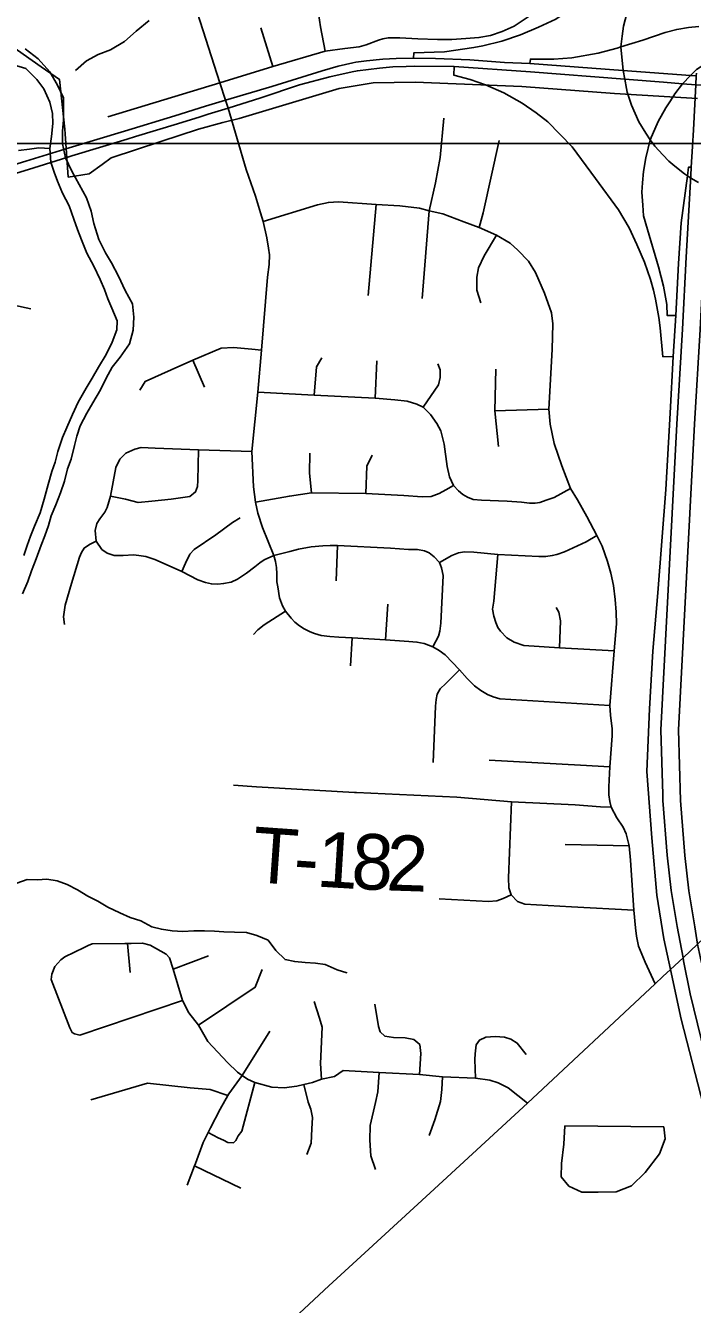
# Model space of a CAD drawing. Extents: x 114604 to 551442, y 316898 to 567001.
# Drawn here: x 228346 to 231944, y 424165 to 431073 of the extents above; entities that cross this region are included whole.
import ezdxf

# ---------------------------------------------------------------- set-up
doc = ezdxf.new("R2010")
doc.units = 0
for name, color, linetype in [('_CIVIL_CONSTRUCTION', 7, 'Continuous'), ('DV_X_County_Line', 7, 'Continuous'), ('GE_P_Alignment_1000_Cardinal_Points', 7, 'Continuous'), ('GE_P_Alignment_100_Cardinal_Points', 7, 'Continuous'), ('GE_P_Alignment_100_Stations', 7, 'Continuous'), ('GE_P_Alignment_500_Bearings', 7, 'Continuous'), ('GE_P_Alignment_500_Cardinal_Points', 7, 'Continuous'), ('GE_P_Alignment_500_Stations', 7, 'Continuous'), ('MT_X_Edge_Line', 7, 'Continuous'), ('PM_P_Cells', 7, 'Continuous'), ('PM_P_Crosswalk', 7, 'Continuous')]:
    doc.layers.add(name, color=color, linetype=linetype)

msp = doc.modelspace()

# ---------------------------------------------------------------- linework, layer by layer
at = {"layer": '_CIVIL_CONSTRUCTION'}
for points in [[(230128.1, 430874.4), (230185.5, 430881.9), (230273.1, 430891.2), (230345.2, 430895.2), (230438.9, 430897.6), (230558.7, 430895.9), (230742.8, 430887.7), (230930.4, 430873.4), (231066.8, 430868.3), (231568.8, 430831.1), (231934.5, 430802.9), (231964.8, 430801.5)], [(229424.2, 430669.6), (229674.6, 430744.6), (229945.7, 430828.2), (230033.3, 430853.1), (230112.4, 430872.4), (230128.1, 430874.4)], [(229438.3, 430626.6), (229615.7, 430682.7), (229823.1, 430752), (229986.9, 430795.7), (230107.8, 430822.5)], [(230107.8, 430822.5), (230136.9, 430828.9), (230256.5, 430842.8), (230327.9, 430849.2), (230400.3, 430851.7), (230446.6, 430852.9), (230658.3, 430851.8), (231070.3, 430823.3), (231579, 430783.6), (231788.7, 430766.4)], [(231788.7, 430766.4), (231890.9, 430758), (231961.9, 430752.2), (232057.8, 430746.5), (232102.6, 430743.9), (232327, 430730.9), (232464.3, 430722.5), (232585.7, 430715.6), (232738.9, 430704.7), (233042.2, 430685), (233357.4, 430663.3), (233708.7, 430640.9), (234175.6, 430607.1), (234372, 430593.6), (234665.2, 430571.4), (234837.9, 430558.8), (235009.4, 430540.3), (235183.7, 430509.7), (235231.1, 430498)], [(227991.5, 430232.1), (228348, 430339.8), (228580.7, 430412.1), (228880.5, 430503.2), (229150.7, 430585.3), (229317.1, 430637.1), (229424.2, 430669.6)], [(229287.1, 430580.4), (229331.2, 430594.1), (229438.3, 430626.6)], [(228939.6, 430473.9), (229164.8, 430542.3), (229287.1, 430580.4)], [(228540.4, 430352), (228594.8, 430369.1), (228894.6, 430460.2), (228939.6, 430473.9)], [(227495.5, 430031.2), (227545.4, 430046.5), (227650.1, 430078.6), (228006.5, 430187.3), (228362.2, 430295.8), (228540.4, 430352)]]:
    msp.add_lwpolyline(points, dxfattribs=at)
at = {"layer": 'DV_X_County_Line'}
for points in [[(228344.1, 430947.1), (228414.3, 430893.1), (228476.6, 430823.1), (228518.8, 430751), (228551, 430683), (228551.3, 430562.7), (228545.4, 430502.5), (228545.6, 430434.4), (228561.8, 430358.2), (228596, 430286.2), (228634.2, 430214.1), (228674.4, 430142), (228700.6, 430069.9), (228714.8, 430003.8), (228741, 429917.7), (228777.2, 429845.6), (228809.4, 429791.5), (228847.6, 429719.5), (228883.9, 429641.4), (228922.1, 429569.3), (228930.3, 429497.1), (228926.4, 429427), (228906.5, 429354.7), (228856.6, 429282.4), (228812.7, 429228.2), (228780.8, 429168), (228750.9, 429105.7), (228709, 429035.5), (228677.1, 428979.2), (228641.2, 428911), (228623.3, 428854.8), (228609.4, 428804.7), (228591.5, 428730.4), (228571.6, 428678.3), (228555.8, 428612.1), (228533.9, 428549.9), (228510, 428483.6), (228484.1, 428425.4), (228470.2, 428373.3), (228450.3, 428317.1), (228430.4, 428266.9), (228402.5, 428192.6), (228378.6, 428128.4), (228358.7, 428070.2), (228328.8, 428004)], [(228280.2, 430860.7), (228346.4, 430840.8), (228406.6, 430780.8), (228444.8, 430730.8), (228477, 430658.7), (228491.1, 430598.6), (228493.2, 430544.5), (228485.4, 430474.3), (228477.5, 430408.1), (228481.7, 430336), (228499.9, 430281.9), (228518, 430231.8), (228544.2, 430167.7), (228580.4, 430099.7), (228606.6, 430027.6), (228626.7, 429971.5), (228646.9, 429915.4), (228677.1, 429843.3), (228713.3, 429773.2), (228747.5, 429701.2), (228771.7, 429647.1), (228789.8, 429597), (228812, 429547), (228840.2, 429478.9), (228838.3, 429428.7), (228812.4, 429362.5), (228780.5, 429296.3), (228738.6, 429228), (228704.7, 429167.8), (228672.8, 429113.6), (228628.9, 429039.3), (228599, 428973), (228569.1, 428902.8), (228545.2, 428848.6), (228519.3, 428772.3), (228505.5, 428714.2), (228487.5, 428664), (228467.7, 428593.8), (228445.8, 428515.5), (228424, 428441.3), (228394.1, 428369.1), (228372.2, 428314.9), (228354.3, 428264.7), (228336.4, 428210.5)]]:
    msp.add_lwpolyline(points, dxfattribs=at)
at = {"layer": 'GE_P_Alignment_1000_Cardinal_Points'}
for p, q in [((229680.5, 430852.6), (229614.9, 431060.7)), ((229592.8, 426960.3), (230121.1, 426930.8))]:
    msp.add_line(p, q, dxfattribs=at)
for points in [[(229438.3, 430626.6), (229424.2, 430669.6), (229393.5, 430763.4), (229257.3, 431190.5), (229239, 431278.3), (229232.2, 431361), (229235.5, 431478.9), (229243.9, 431602.1), (229254.8, 431663.2), (229294.4, 431771), (229565.4, 432260.2), (229600.8, 432368), (229634.8, 432518.5), (229643.7, 432649.1), (229641, 432723.7), (229633.9, 432802.6), (229607.9, 432907.7), (229584.3, 432978.9), (229551, 433036.8), (229431.8, 433281.6), (229298.4, 433528.5)], [(228790.2, 430580), (229393.5, 430763.4), (229680.5, 430852.6), (229962.6, 430934.4), (230068.7, 430948.3), (230145.9, 430958.7), (230183.5, 430968.7), (230250.8, 430994.2), (230274.5, 431001.9), (230303, 431005.8), (230365.7, 431006.2), (230462.5, 431001.1), (230569.2, 430997.9), (230645.4, 430997), (230722, 431003), (230791.7, 431008.3), (230854.7, 431019.1), (230916.7, 431040.1), (230981.6, 431068.9), (231078.9, 431135.1), (231169.8, 431211.9), (231235.9, 431282.9), (231324.9, 431342.6), (231391.2, 431394.5)], [(229962.6, 430934.4), (229938.1, 431065.6), (229927.3, 431137.5), (229926.8, 431206.1), (229933, 431298.6)], [(230121.1, 426930.8), (230131.6, 426930.3), (230673.8, 426906.2), (230967.2, 426879.4), (231311.2, 426863), (231447.5, 426853), (231505, 426851.8), (231537, 426793.8), (231570.4, 426742.8), (231586.4, 426706.7), (231603.4, 426642.2), (231610.9, 426565.5), (231628.4, 426294.9), (231637.5, 426200.3), (231642.6, 426154.8), (231653.7, 426101), (231688.4, 426013.8), (231743.7, 425897.8)]]:
    msp.add_lwpolyline(points, dxfattribs=at)
at = {"layer": 'GE_P_Alignment_100_Cardinal_Points'}
for p, q in [((230194.6, 429614.4), (230237.3, 430107)), ((230485.9, 429598.5), (230524.3, 430072.9)), ((229310.8, 429120.4), (229248.8, 429265.5)), ((230232, 429060.4), (230241.8, 429262.3)), ((230878.7, 428991.7), (231169.9, 429000.6)), ((230022, 428074.3), (230028.7, 428265.2)), ((230288.5, 427754.9), (230300.1, 427947.5)), ((230099.1, 427614.2), (230108.2, 427765.2)), ((229468.6, 426969.7), (229592.8, 426960.3)), ((231256.9, 426650), (231603.4, 426642.2)), ((228911.1, 425958), (228895.5, 426114.4)), ((229143.1, 425975.5), (229333.2, 426049.1)), ((229513.9, 425402.3), (229664.1, 425641.5)), ((229257.7, 424914.8), (229507.9, 424794.2))]:
    msp.add_line(p, q, dxfattribs=at)
for points in [[(229613.2, 430061.9), (229586.7, 430151.9), (229536, 430294.9), (229438.3, 430626.6)], [(230524.3, 430072.9), (230557, 430223.3), (230583.2, 430360.1), (230601.9, 430572.5)], [(230793.6, 429982.3), (230815.6, 430061.5), (230900.8, 430452.7)], [(229748.7, 427909.9), (229732.9, 427938.3), (229715.4, 427982.8), (229706.2, 428041.3), (229702.2, 428069.2), (229701, 428111.9), (229699.4, 428145), (229695.1, 428177.6), (229685.3, 428210.2), (229624.2, 428362.1), (229598.7, 428439.1), (229585.8, 428498.8), (229575.2, 428582.2), (229565.9, 428772.3), (229600, 429092), (229618.7, 429320.2), (229652, 429713.3), (229659.4, 429782.2), (229662.4, 429835.3), (229656.5, 429870.2), (229648.1, 429926.6), (229627.2, 430014.5), (229613.2, 430061.9)], [(229627.2, 430014.5), (229921.2, 430104.7), (229979.8, 430117.5), (230035.1, 430121.3), (230237.3, 430107), (230364.9, 430098.9), (230471.1, 430086.1), (230524.3, 430072.9), (230596.6, 430056.5), (230711, 430013.3), (230793.6, 429982.3), (230886.5, 429940.1), (230961.3, 429897.7), (231002.2, 429859.6), (231059.1, 429800.2), (231096.8, 429738.4), (231146.1, 429628.1), (231183, 429521.1), (231191.4, 429462.5), (231187.8, 429322.5)], [(230803.3, 429574.8), (230780.3, 429643.5), (230780.9, 429714.7), (230790.7, 429764.4), (230820.3, 429828.5), (230886.5, 429940.1)], [(228963.2, 429104.3), (228991.1, 429149.7), (229131.8, 429212.8), (229248.8, 429265.5), (229400.7, 429329.9), (229467.3, 429333.7), (229566.7, 429324.3), (229618.7, 429320.2)], [(231505, 426851.8), (231498.4, 426881.2), (231493.5, 426917.9), (231493.2, 426961.2), (231498.7, 427069.2), (231511.7, 427236.3), (231511.5, 427274.1), (231501.4, 427348), (231497.9, 427400), (231522.1, 427695.8), (231533.7, 427842.4), (231533.2, 427904.5), (231527.3, 427973.7), (231517.8, 428048.2), (231504.7, 428114.6), (231486.3, 428177.4), (231456.9, 428260.9), (231428.6, 428318.2), (231375, 428421.8), (231324.7, 428511.8), (231285.9, 428572.5), (231239.8, 428694.1), (231198.3, 428815.7), (231177.2, 428919.4), (231169.9, 429000.6), (231187.8, 429322.5)], [(229903.8, 429077.3), (229915.1, 429229.7), (229944.1, 429277.4)], [(230491.5, 429011.2), (230574.1, 429132.6), (230583.8, 429171.3), (230582.2, 429213.6), (230569.5, 429245.9)], [(230898.1, 428800), (230878.7, 428991.7), (230883.8, 429217.6)], [(229600, 429092), (229903.8, 429077.3), (230232, 429060.4), (230338, 429051.2), (230404.1, 429044.2), (230457.8, 429027.1), (230491.5, 429011.2), (230530.4, 428971.6), (230565.7, 428923.2), (230587.1, 428884.8), (230605.1, 428811.4), (230620.9, 428691.9), (230632.5, 428634.7), (230654.1, 428588.8), (230681.7, 428559.1), (230705.5, 428539.3), (230730.5, 428525.8), (230761.7, 428513.6), (230805.4, 428510.2), (230943.7, 428503.7), (231022.2, 428498), (231064.6, 428493.3), (231095.7, 428493.6), (231120.6, 428497.5), (231155.4, 428509), (231198.9, 428524.2), (231285.9, 428572.5)], [(228726.5, 428288.3), (228721.1, 428345.6), (228729.5, 428384.2), (228746.8, 428409.3), (228773.9, 428444.4), (228786.2, 428469.4), (228804.4, 428531.8), (228832, 428686.5), (228855.3, 428731.5), (228887.5, 428762.9)], [(228804.4, 428531.8), (228884.3, 428514.9), (228954.2, 428496.8), (229027.7, 428504.8), (229132.2, 428515.5), (229233, 428529.9), (229262.7, 428553.8), (229273.8, 428582.5), (229276, 428614.9), (229278.5, 428780.7)], [(228887.5, 428762.9), (228934.7, 428784.4), (228969.5, 428793.4), (229045.5, 428790.2), (229278.5, 428780.7), (229565.9, 428772.3)], [(229888.1, 428549.6), (229877.4, 428655.4), (229880.4, 428763.8)], [(230182.2, 428545.5), (230187.4, 428693.8), (230215.6, 428752.6)], [(229585.8, 428498.8), (229769.9, 428531.3), (229888.1, 428549.6), (230182.2, 428545.5), (230386.6, 428534.5), (230486.3, 428527.8), (230533.6, 428529.4), (230578.3, 428545.9), (230613.1, 428564.8), (230654.1, 428588.8)], [(229189.9, 428124.7), (229209.5, 428168.5), (229231.5, 428218.5), (229255, 428242.3), (229372.8, 428321.6), (229463.3, 428389.6), (229502.9, 428414.8)], [(228555.3, 427838.6), (228550.1, 427879.7), (228559.6, 427942), (228593.6, 428059.4), (228636.2, 428201.7), (228647.2, 428226.7), (228662, 428250.5), (228690.5, 428270.6), (228726.5, 428288.3)], [(228726.5, 428288.3), (228756.7, 428243.7), (228786.8, 428222.7), (228824.2, 428210.5), (228872.8, 428210.9), (228927.6, 428213.8), (228957.5, 428210.3), (228994.9, 428205.5), (229043.6, 428189.7), (229103.6, 428161.5), (229189.9, 428124.7), (229274.9, 428079.2), (229316.1, 428064.6), (229348.6, 428057.4), (229383.5, 428055.1), (229414.6, 428059.1), (229455.6, 428066.8), (229489.1, 428083.3), (229538.7, 428116), (229582.1, 428150), (229609.3, 428171.4), (229632.9, 428186.5), (229685.3, 428210.2)], [(229685.3, 428210.2), (229771.8, 428232.7), (229818.9, 428244.8), (229887.4, 428256.6), (229949.1, 428263.4), (229989.5, 428265.5), (230028.7, 428265.2), (230314.3, 428250.1), (230413, 428243.5), (230461.1, 428242.2), (230497.9, 428235.2), (230523.2, 428224.7), (230551.1, 428203.7), (230579.8, 428172.2)], [(230579.8, 428172.2), (230645.6, 428210), (230681.6, 428225.2), (230713.9, 428230.4), (230765, 428228.3), (230893.4, 428216.8), (231115.3, 428204.7), (231152.6, 428204.9), (231187.5, 428210.2), (231212.4, 428215.4), (231254.6, 428230.6), (231370.1, 428283.8), (231428.6, 428318.2)], [(231522.1, 427695.8), (231226.2, 427712.5), (231034.6, 427724.6), (230981.5, 427742.2), (230942.6, 427766.2), (230908.2, 427801.9), (230894.6, 427822.5), (230883.6, 427849.4), (230872.6, 427882.6), (230865.8, 427920.9), (230872, 427963.5), (230893.4, 428216.8)], [(230544, 427717.6), (230573.8, 427774.9), (230580.9, 427802.7), (230587.1, 427846), (230598.3, 428102.1), (230590.7, 428144.5), (230579.8, 428172.2)], [(231226.2, 427712.5), (231232.4, 427857.3), (231223.1, 427904), (231208.5, 427930)], [(229576, 427783.7), (229598.5, 427808.8), (229633, 427836.4), (229748.7, 427909.9)], [(229748.7, 427909.9), (229779.1, 427873), (229799.2, 427850.6), (229824, 427830.4), (229848.9, 427813.9), (229880.7, 427797.5), (229904.4, 427788.5), (229941, 427779.1), (229988.4, 427773), (230035.7, 427770.1), (230108.2, 427765.2), (230288.5, 427754.9), (230414.1, 427746.1), (230457.4, 427743.1), (230495.8, 427735.2), (230544, 427717.6), (230576.8, 427697.5), (230610.4, 427674.9), (230687.2, 427593.7), (230728.4, 427546.7), (230768.4, 427507.2), (230801.9, 427480.6), (230838.6, 427460.5), (230868.8, 427447.8), (230905.4, 427437.3), (231497.9, 427400)], [(230544.8, 427092.6), (230557.9, 427396.8), (230561.3, 427432.9), (230567.4, 427460.9), (230582.5, 427489.9), (230613.9, 427519.9), (230687.2, 427593.7)], [(230847.8, 427105.4), (231339.6, 427077.5), (231498.7, 427069.2)], [(230965.3, 426377.3), (230953.5, 426415.8), (230951.1, 426469.9), (230967.2, 426879.4)], [(230576.8, 426355.7), (230843.6, 426342.1), (230888.4, 426344.5), (230922.7, 426357.2), (230965.3, 426377.3)], [(230965.3, 426377.3), (230999.9, 426342.1), (231039.6, 426326.8), (231290.8, 426313), (231628.4, 426294.9)], [(228503.3, 425991.2), (228535.9, 426026.7), (228558.2, 426042.1), (228661.5, 426092.9), (228683.5, 426104.9), (228704.8, 426112.3), (228881.5, 426114.4), (228895.5, 426114.4), (228915.5, 426114.3), (228977.5, 426116.2), (229017.5, 426106.1), (229105.3, 426057.7), (229123.2, 426037.7), (229143.1, 425975.5)], [(228503.3, 425991.2), (228487.2, 425949.1), (228483.1, 425921.1), (228584.4, 425660.3), (228596.4, 425634.2), (228610.4, 425626.2), (228638.3, 425620.1), (229193.4, 425807.4)], [(229143.1, 425975.5), (229193.4, 425807.4), (229226.4, 425740.8), (229279.5, 425673.5), (229330, 425586.2), (229435.7, 425471.7), (229489.6, 425419.5), (229513.9, 425402.3), (229543.4, 425381.3), (229583, 425365), (229675.3, 425338.9), (229741.3, 425334.7), (229809.3, 425344.6), (229848, 425353.7), (229893.3, 425364.4), (229943.4, 425382.8), (230013.3, 425396.2), (230059.1, 425428.6), (230254.1, 425418.9), (230471.4, 425406.9), (230596.1, 425395.5), (230773.8, 425388.1), (230851.8, 425376.8), (230896.1, 425362.1), (230950.5, 425335.4), (231054.8, 425253)], [(229279.5, 425673.5), (229584.7, 425878.2), (229622.9, 425974.2)], [(229943.4, 425382.8), (229937.6, 425466.5), (229946, 425662.9), (229932.2, 425711), (229902.4, 425801.2)], [(230471.4, 425406.9), (230477.9, 425520.5), (230472.6, 425568.5), (230441.6, 425596.7), (230393.4, 425605), (230330.5, 425607), (230284.8, 425614.1), (230258.7, 425637.3), (230250, 425666.1), (230230.3, 425786.4)], [(230773.8, 425388.1), (230770.8, 425487.7), (230771.5, 425518.8), (230777.2, 425567), (230795.1, 425593.3), (230830.1, 425608.6), (230880.2, 425613), (230929.4, 425609.3), (230963.6, 425598.5), (230998.9, 425576.7), (231047, 425514.9)], [(228697.4, 425271.2), (229003.6, 425360.6), (229233.4, 425336), (229341.4, 425325.7), (229438, 425294.1)], [(229218.1, 424809), (229257.7, 424914.8), (229262.3, 424927.2), (229304.6, 425039.2), (229330.9, 425094.3), (229342.8, 425119.3), (229395.1, 425219.4), (229438, 425294.1), (229443.3, 425303.4), (229513.9, 425402.3)], [(229330.9, 425094.3), (229384.7, 425065.1), (229414.6, 425053), (229436.6, 425040.9), (229468.6, 425038.8), (229480.6, 425050.8), (229492.7, 425076.9), (229512.7, 425100.8), (229583, 425365)], [(230233.3, 424894.4), (230208, 424968.2), (230203.7, 425052.1), (230204.4, 425131.1), (230234.3, 425255.9), (230246.3, 425314), (230254.1, 425418.9)], [(230523.1, 425077.9), (230554.6, 425163.2), (230584.7, 425262.1), (230592.8, 425326.3), (230596.1, 425395.5)], [(229864.3, 424975.7), (229886.4, 425035.8), (229890.7, 425113.9), (229894.8, 425176), (229884.9, 425220.1), (229871, 425258.3), (229848, 425353.7)]]:
    msp.add_lwpolyline(points, dxfattribs=at)
at = {"layer": 'GE_P_Alignment_100_Stations'}
msp.add_lwpolyline([(227947.2, 431188.1), (228430.4, 430850.8), (228528.6, 430782.2), (228556.9, 430512.9), (228559.3, 430488.2), (228576.2, 430254.5), (228689.1, 430272.1), (228758.8, 430322.4), (228807.7, 430358.7), (229075.4, 430446.7), (229278.9, 430513.6), (229410.2, 430549.1), (229497.7, 430570.5), (230037.3, 430733.1), (230221.3, 430763.4), (230448.1, 430767.7), (231024.5, 430744.4), (231523.4, 430706.5), (231970.7, 430678.7)], dxfattribs=at)
at = {"layer": 'GE_P_Alignment_500_Bearings'}
msp.add_lwpolyline([(184305.2, 516815.5), (260150, 516815.5), (260150, 430435.7), (184305.2, 430435.7)], close=True, dxfattribs=at)
for points in [[(227178.3, 429393.5), (227200, 429392.9), (227238.7, 429396.8), (227283.8, 429405.1), (227332.3, 429422.8), (227409.3, 429469.4), (227604.6, 429588.8), (227654.7, 429618.7), (227701.4, 429640.8), (227737.8, 429654), (227786.4, 429657.9), (227846.3, 429654), (227941.1, 429632.9), (228282.3, 429562), (228374, 429542.3)], [(231784.7, 425936.3), (231825.6, 425974.8), (231893.4, 426037.5), (231972.3, 426112), (232044.4, 426180.2), (232151.6, 426274.1), (232430.4, 426546), (232496.1, 426608)], [(229178, 423524.4), (229263.6, 423605.4), (229441.3, 423766.4), (229610.3, 423917.9), (229982.9, 424265), (230176, 424444.6), (230528.7, 424767.4), (231054.8, 425253), (231743.7, 425897.8), (231784.7, 425936.3)]]:
    msp.add_lwpolyline(points, dxfattribs=at)
at = {"layer": 'GE_P_Alignment_500_Cardinal_Points'}
for points in [[(231808.8, 431715.4), (231738.8, 431611.4), (231614, 431441.7), (231541.7, 431363.7), (231462.5, 431291.4), (231384.3, 431229.6), (231207.1, 431108), (231112.7, 431063.4), (231015.8, 431023.4), (230915.5, 430989.2), (230813.9, 430964.1), (230764.3, 430954.6), (230605.7, 430931.7), (230440, 430925.3), (230438.9, 430897.6)], [(231808.8, 431715.4), (231841.6, 431704), (231746, 431496), (231627.2, 431251.8), (231609.6, 431215.7), (231572.7, 431069.9), (231565.6, 431016.2), (231558.1, 430957.5), (231570.1, 430831), (231579, 430783.6), (231587.8, 430733.3)], [(231979.6, 431068.4), (231922.6, 431062.3), (231859.2, 431051.8), (231797.6, 431035.9), (231677.4, 430993.7), (231558.1, 430957.5), (231537.7, 430951.6), (231435.8, 430924.4), (231293.2, 430899.1), (231196.4, 430891.7), (231070.4, 430891.6), (231066.8, 430868.3)], [(233083.6, 430896.5), (233074.1, 430864.3), (232942.1, 430903), (232813.3, 430943.3), (232692.4, 430978.8), (232631.2, 430993.2), (232557, 431005.5), (232481.2, 431010.1), (232389, 431000.2), (232316, 430985.9), (232232.5, 430962.7), (232160.8, 430933.6), (232111.8, 430914.6), (232064.4, 430891.6), (232015.4, 430866), (231986.8, 430847.5), (231966.8, 430835.2), (231953.4, 430822.4), (231934.5, 430802.9), (231890.9, 430758), (231849.7, 430704.2), (231825.1, 430666.6)], [(230658.3, 430851.8), (230656.6, 430805.6), (230744, 430781.6), (230827.3, 430753.2)], [(230827.3, 430753.2), (230926.7, 430709.5), (231025.1, 430652.9), (231100.7, 430602.2), (231163.5, 430552.1), (231294.6, 430417.5), (231421.8, 430247.7), (231545.9, 430077.2), (231602.4, 429980.2), (231644.5, 429890.4), (231685, 429794.7), (231718.5, 429701.3), (231734.4, 429644.2), (231745, 429594.9), (231763.3, 429496.7), (231771, 429439.5), (231784.7, 429284.2), (231840, 429284.9)], [(231587.8, 430733.3), (231591.3, 430713.1), (231616.2, 430643.2), (231655.2, 430552.1), (231692.1, 430491.6), (231716.5, 430455.4), (231741.2, 430420.8), (231785, 430374.2), (231816.4, 430340.6), (231849.6, 430313.1), (231902, 430271.8), (231917.2, 430260.8), (231934.8, 430249.4), (231977, 430224.9)], [(231825.1, 430666.6), (231800.5, 430629), (231759.7, 430554.4), (231716.5, 430455.4), (231692.3, 430359.4), (231680.2, 430284.1), (231674.3, 430223.9), (231671.5, 430172.6), (231676.4, 430103.7), (231680, 430044.9), (231701.3, 429972.1), (231761.6, 429769.2), (231788.1, 429665.4), (231805.6, 429566.3), (231807.7, 429507.3), (231854.4, 429507.1)], [(231937.7, 430307.5), (231923.5, 430308.9), (231917.2, 430260.8), (231884.3, 430006.7), (231869.8, 429787.5), (231854.4, 429507.1)], [(231854.4, 429507.1), (231840, 429284.9), (231823.5, 428978.8), (231801.1, 428567.1), (231757.1, 428008.4), (231730, 427694.2), (231711.9, 427382.7), (231697.3, 427044.6), (231724.4, 426686.2), (231752.5, 426376.8), (231790, 426140.5), (231825.6, 425974.8), (231883, 425706.7), (232124.7, 424770.5), (232417.2, 423643.1)]]:
    msp.add_lwpolyline(points, dxfattribs=at)
at = {"layer": 'GE_P_Alignment_500_Stations'}
msp.add_line((231943.9, 430418.9), (231937.7, 430307.5), dxfattribs=at)
for points in [[(231965.7, 430816), (231964.8, 430801.5), (231961.9, 430752.2), (231949.1, 430510.1), (231943.9, 430418.9)], [(232034.4, 430334.2), (232027.1, 430198), (232006, 429820.3), (231985.6, 429431.3), (231955.7, 428919.2), (231869.2, 427268.2), (231880.1, 426887.3), (231903.1, 426591), (231925.3, 426400), (231956.8, 426205.7), (231972.3, 426112), (231988.4, 426036.6), (232035.9, 425833.1), (232136, 425437.8), (232290.8, 424849.4), (232464.8, 424174.3), (232876.6, 422553.9)], [(231937.7, 430307.5), (231935.5, 430262.9), (231910.9, 429821.2), (231890.6, 429432.2), (231860.7, 428920.1), (231774.2, 427269.1), (231784.2, 426919.9)], [(231784.2, 426919.9), (231785.1, 426888.2), (231808.1, 426591.8), (231830.3, 426400.9), (231861.8, 426206.6), (231893.4, 426037.5), (231896.4, 426022.1)], [(231896.4, 426022.1), (231931.6, 425842.3), (232031.8, 425437.7), (232175.9, 424889.7), (232229.3, 424685.5)]]:
    msp.add_lwpolyline(points, dxfattribs=at)
at = {"layer": 'MT_X_Edge_Line'}
for points in [[(231254.9, 425129.2), (231250.6, 425031), (231238.3, 424926.8), (231236.1, 424854.6), (231278, 424804.4), (231348.1, 424772.1), (231436.3, 424771.9), (231532.4, 424773.7), (231614.7, 424805.5), (231689, 424877.5), (231767.4, 424979.5), (231797.7, 425059.6), (231789.8, 425123.8)], [(231789.8, 425123.8), (231254.9, 425129.2)]]:
    msp.add_lwpolyline(points, dxfattribs=at)
at = {"layer": 'PM_P_Cells'}
for points in [[(229012, 431100.2), (228941.7, 431042.3), (228879.4, 430986.3), (228803.2, 430942.5), (228737, 430916.6), (228674.8, 430882.7), (228614.5, 430830.7)], [(228477.7, 430409.2), (228417.8, 430411.9), (228367.8, 430406), (228307.7, 430398.1)], [(228298.4, 426439.9), (228354.5, 426459.8), (228410.5, 426459.7), (228460.5, 426461.6), (228516.5, 426453.5), (228570.5, 426433.3), (228626.5, 426405.1), (228682.5, 426370.9), (228736.5, 426342.7), (228790.4, 426310.5), (228854.4, 426280.3), (228910.4, 426256.1), (228968.4, 426237.9), (229026.4, 426205.7), (229078.4, 426191.6), (229136.4, 426183.4), (229194.4, 426179.3), (229254.4, 426183.2), (229310.5, 426183.1), (229364.5, 426180.9), (229416.5, 426178.8), (229472.6, 426176.7), (229538.6, 426174.5), (229594.6, 426158.4), (229654.6, 426132.2), (229696.5, 426077.9), (229746.4, 426027.7), (229798.4, 426017.6), (229854.5, 426011.4), (229910.5, 426009.3), (229962.5, 426001.2), (230026.5, 425973), (230078.5, 425956.8), (230074.5, 425958.8)]]:
    msp.add_lwpolyline(points, dxfattribs=at)

# ---------------------------------------------------------------- texts
at = {"layer": 'PM_P_Crosswalk'}
for s, rotation, p in [('T', 355.96166, (229561.4, 426447.4)), ('1', 356.50262, (229911.2, 426423)), ('8', 357.16796, (230099.5, 426411.5)), ('2', 358.02915, (230289, 426402.2)), ('-', 356.10127, (229786, 426431.5))]:
    msp.add_text(s, height=300, rotation=rotation, dxfattribs=at).set_placement(p)

doc.saveas('drawing.dxf')
